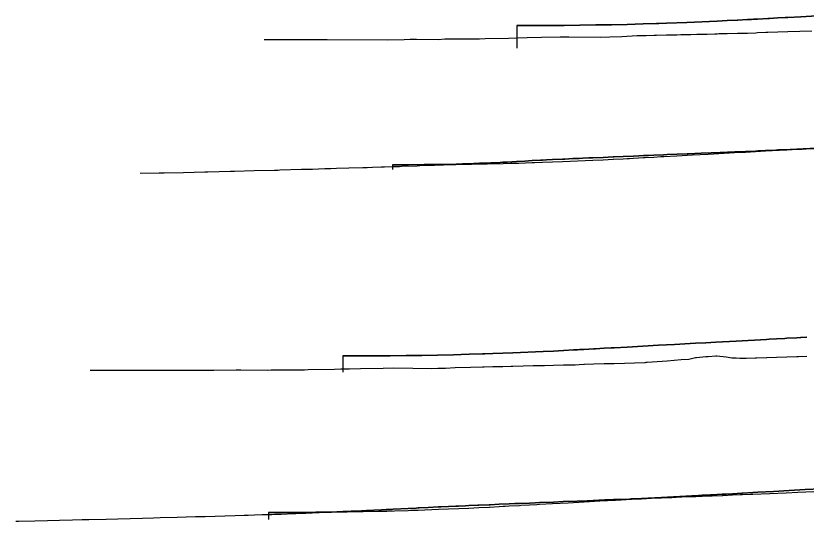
# Model space of a CAD drawing. Extents: x -70 to 701944, y -4 to 666871.
# Drawn here: x 694586 to 695087, y 666514 to 666834 of the extents above; entities that cross this region are included whole.
import ezdxf

# ---------------------------------------------------------------- set-up
doc = ezdxf.new("R2010")
doc.units = 0
for name, color, linetype in [('R_Fin Surface', 7, 'Continuous'), ('R_No Plot', 7, 'Continuous'), ('T_Notes', 7, 'Continuous')]:
    doc.layers.add(name, color=color, linetype=linetype)

msp = doc.modelspace()

# ---------------------------------------------------------------- linework, layer by layer
at = {"layer": 'R_Fin Surface'}
for points in [[(694903.54, 666827.73), (694913.54, 666827.72), (694923.54, 666827.76), (694933.54, 666827.83), (694943.54, 666827.95), (694953.54, 666828.1), (694963.54, 666828.29), (694973.54, 666828.51), (694978.54, 666828.64), (694983.54, 666828.78), (694992.03, 666829.04), (694992.03, 666829.04), (694993.54, 666829.09), (694993.54, 666829.09), (694993.55, 666829.09), (694998.44, 666829.25), (694998.44, 666829.25), (695011.26, 666829.72), (695011.26, 666829.72), (695030.5, 666830.55), (695030.5, 666830.55), (695036.91, 666830.85), (695043.32, 666831.18), (695043.32, 666831.18), (695043.54, 666831.19), (695049.73, 666831.51), (695049.73, 666831.51), (695052.26, 666831.65), (695053.54, 666831.72), (695053.54, 666831.72), (695053.55, 666831.72), (695056.14, 666831.86), (695062.55, 666832.22), (695062.55, 666832.22), (695063.54, 666832.27), (695063.55, 666832.27), (695068.96, 666832.57), (695073.54, 666832.82), (695075.37, 666832.92), (695083.54, 666833.37), (695093.54, 666833.92)], [(694824.87, 666739.54), (694834.87, 666739.54), (694844.87, 666739.58), (694854.87, 666739.65), (694864.87, 666739.76), (694874.87, 666739.91), (694884.87, 666740.1), (694894.87, 666740.33), (694899.87, 666740.46), (694904.87, 666740.6), (694913.35, 666740.85), (694913.35, 666740.85), (694914.86, 666740.9), (694914.87, 666740.9), (694914.87, 666740.9), (694919.76, 666741.07), (694919.76, 666741.07), (694932.59, 666741.54), (694932.59, 666741.54), (694951.82, 666742.36), (694951.82, 666742.36), (694958.23, 666742.67), (694964.64, 666742.99), (694964.64, 666742.99), (694964.87, 666743), (694971.05, 666743.33), (694971.05, 666743.33), (694973.59, 666743.47), (694974.86, 666743.54), (694974.87, 666743.54), (694974.87, 666743.54), (694977.46, 666743.68), (694983.87, 666744.04), (694983.87, 666744.04), (694984.87, 666744.09), (694984.87, 666744.09), (694990.28, 666744.39), (694994.87, 666744.64), (694996.69, 666744.74), (695004.87, 666745.19), (695014.87, 666745.74), (695024.87, 666746.29), (695034.87, 666746.84), (695044.87, 666747.39), (695048.35, 666747.58), (695048.35, 666747.58), (695054.76, 666747.93), (695054.76, 666747.93), (695054.87, 666747.94), (695061.17, 666748.29), (695061.17, 666748.29), (695073.99, 666748.99), (695073.99, 666748.99), (695093.22, 666750.05)], [(694793.39, 666618.29), (694803.39, 666618.29), (694813.39, 666618.33), (694823.39, 666618.4), (694833.39, 666618.51), (694843.39, 666618.66), (694853.39, 666618.85), (694863.39, 666619.08), (694868.39, 666619.21), (694873.39, 666619.35), (694881.88, 666619.6), (694881.88, 666619.6), (694883.39, 666619.65), (694883.39, 666619.65), (694883.4, 666619.65), (694888.29, 666619.82), (694888.29, 666619.82), (694901.11, 666620.29), (694901.11, 666620.29), (694920.34, 666621.11), (694920.34, 666621.11), (694926.75, 666621.42), (694933.17, 666621.74), (694933.17, 666621.74), (694933.39, 666621.75), (694939.58, 666622.08), (694939.58, 666622.08), (694942.11, 666622.22), (694943.39, 666622.29), (694943.39, 666622.29), (694943.4, 666622.29), (694945.99, 666622.43), (694952.4, 666622.79), (694952.4, 666622.79), (694953.39, 666622.84), (694953.4, 666622.84), (694958.81, 666623.14), (694963.39, 666623.39), (694965.22, 666623.49), (694973.39, 666623.94), (694983.39, 666624.49), (694993.39, 666625.04), (695003.39, 666625.59), (695013.39, 666626.14), (695016.88, 666626.33), (695016.88, 666626.33), (695023.29, 666626.68), (695023.29, 666626.68), (695023.39, 666626.69), (695029.7, 666627.04), (695029.7, 666627.04), (695042.52, 666627.74), (695042.52, 666627.74), (695061.75, 666628.8), (695061.75, 666628.8), (695063.39, 666628.89), (695063.4, 666628.89), (695068.16, 666629.15), (695073.39, 666629.44), (695073.39, 666629.44), (695073.39, 666629.44), (695074.57, 666629.5), (695080.98, 666629.86), (695080.98, 666629.86), (695083.39, 666629.99), (695083.39, 666629.99), (695083.4, 666629.99), (695087.39, 666630.21)], [(694746.19, 666519.09), (694756.19, 666519.09), (694766.19, 666519.12), (694776.19, 666519.2), (694786.19, 666519.31), (694796.19, 666519.46), (694806.19, 666519.65), (694816.19, 666519.88), (694821.19, 666520.01), (694826.19, 666520.14), (694834.68, 666520.4), (694834.68, 666520.4), (694836.19, 666520.45), (694836.19, 666520.45), (694836.19, 666520.45), (694841.09, 666520.61), (694841.09, 666520.61), (694853.91, 666521.08), (694853.91, 666521.08), (694873.14, 666521.91), (694873.14, 666521.91), (694879.55, 666522.22), (694885.96, 666522.54), (694885.96, 666522.54), (694886.19, 666522.55), (694892.37, 666522.88), (694892.37, 666522.88), (694894.91, 666523.01), (694896.19, 666523.09), (694896.19, 666523.09), (694896.19, 666523.09), (694898.78, 666523.23), (694905.19, 666523.58), (694905.19, 666523.58), (694906.19, 666523.64), (694906.19, 666523.64), (694911.6, 666523.93), (694916.19, 666524.19), (694918.01, 666524.29), (694926.19, 666524.74), (694936.19, 666525.29), (694946.19, 666525.84), (694956.19, 666526.39), (694966.19, 666526.94), (694969.67, 666527.13), (694969.67, 666527.13), (694976.08, 666527.48), (694976.08, 666527.48), (694976.19, 666527.49), (694982.49, 666527.83), (694982.49, 666527.83), (694995.31, 666528.54), (694995.31, 666528.54), (695014.54, 666529.59), (695014.54, 666529.59), (695016.19, 666529.69), (695016.19, 666529.69), (695020.95, 666529.95), (695026.18, 666530.24), (695026.19, 666530.24), (695026.19, 666530.24), (695027.36, 666530.3), (695033.77, 666530.65), (695033.77, 666530.65), (695036.18, 666530.79), (695036.19, 666530.79), (695036.19, 666530.79), (695040.18, 666531), (695046.19, 666531.34), (695046.19, 666531.34), (695046.59, 666531.36), (695046.59, 666531.36), (695053, 666531.71), (695053, 666531.71), (695056.19, 666531.89), (695066.19, 666532.44), (695076.19, 666532.99), (695086.19, 666533.54), (695096.19, 666534.09)]]:
    msp.add_lwpolyline(points, dxfattribs=at)
at = {"layer": 'R_No Plot'}
for points in [[(694743.54, 666818.99), (694775.98, 666818.95), (694778.33, 666818.88), (694779.38, 666818.96), (694781.37, 666818.9), (694783.38, 666818.88), (694821.35, 666818.75), (694832.13, 666818.91), (694836.02, 666819.02), (694840.12, 666819.06), (694853.91, 666818.9), (694858.07, 666819.25), (694861.47, 666819.3), (694875.77, 666819.24), (694879.86, 666819.38), (694883.47, 666819.51), (694898.27, 666819.72), (694903.32, 666819.96), (694910.19, 666820.11), (694919.25, 666820.31), (694931.1, 666820.52), (694936.62, 666820.61), (694956.4, 666820.39), (694962.44, 666820.54), (694970.08, 666820.73), (694979.79, 666821.4), (694985.48, 666821.53), (694990.52, 666821.64), (694992.03, 666821.67), (694998.44, 666821.8), (695004.85, 666821.94), (695007.42, 666822), (695008.73, 666822.03), (695011.26, 666822.09), (695013.8, 666822.14), (695017.67, 666822.23), (695024.09, 666822.38), (695028.96, 666822.5), (695030.5, 666822.55), (695031.84, 666822.6), (695036.91, 666822.7), (695043.32, 666822.83), (695049.73, 666822.97), (695049.78, 666822.97), (695054.93, 666823.21), (695056.14, 666823.27), (695061.41, 666823.52), (695062.55, 666823.56), (695068.96, 666823.76), (695075.17, 666823.96), (695075.37, 666823.97), (695090.4, 666824.43)], [(694664.87, 666734.07), (694677.09, 666734.35), (694680.13, 666734.42), (694692.41, 666734.68), (694706.03, 666735.04), (694707.06, 666735.07), (694707.74, 666735.09), (694722.23, 666735.44), (694724.69, 666735.51), (694737.25, 666735.81), (694750.03, 666736.11), (694752.22, 666736.17), (694753.47, 666736.2), (694767.2, 666736.61), (694774.15, 666736.79), (694777.84, 666736.91), (694782.01, 666737.06), (694785.78, 666737.14), (694789.25, 666737.25), (694797.2, 666737.53), (694805.95, 666737.74), (694808.82, 666737.82), (694812.12, 666737.95), (694817.6, 666738.1), (694819.73, 666738.16), (694827.13, 666738.4), (694829.23, 666738.46), (694830.7, 666738.5), (694840.36, 666738.86), (694842.17, 666738.94), (694850.22, 666739.2), (694851.42, 666739.25), (694857.15, 666739.5), (694865.13, 666739.8), (694866.44, 666739.86), (694869.18, 666739.98), (694872.14, 666740.11), (694876.36, 666740.28), (694879.88, 666740.41), (694881.51, 666740.49), (694882.9, 666740.55), (694887.13, 666740.76), (694893.02, 666741.01), (694894.76, 666741.1), (694895.91, 666741.14), (694896.61, 666741.19), (694897.47, 666741.23), (694903.35, 666741.54), (694908.72, 666741.84), (694913.35, 666742.1), (694918.52, 666742.38), (694919.76, 666742.44), (694922.35, 666742.56), (694926.18, 666742.75), (694932.59, 666743.07), (694934.08, 666743.14), (694936.46, 666743.25), (694939, 666743.36), (694943.13, 666743.55), (694945.41, 666743.65), (694949.12, 666743.81), (694949.65, 666743.83), (694950.31, 666743.86), (694951.82, 666743.92), (694958.23, 666744.19), (694964.64, 666744.46), (694965.25, 666744.49), (694970.95, 666744.74), (694971.05, 666744.74), (694977.46, 666745.01), (694980.84, 666745.16), (694983.87, 666745.28), (694986.94, 666745.4), (694990.28, 666745.54), (694996.44, 666745.8), (694996.69, 666745.81), (694998.73, 666745.9), (695011.51, 666746.44), (695011.62, 666746.45), (695012.14, 666746.47), (695020.41, 666746.79), (695026.6, 666747.01), (695032.3, 666747.23), (695041.68, 666747.65), (695048.35, 666747.91), (695050.12, 666747.98), (695054.76, 666748.18), (695056.43, 666748.25), (695056.43, 666748.25), (695061.17, 666748.48), (695067.58, 666748.78), (695068.24, 666748.81), (695068.24, 666748.81), (695069.27, 666748.86), (695070.9, 666748.92), (695070.91, 666748.92), (695073.99, 666749.03), (695074.71, 666749.05), (695078.1, 666749.2), (695080.4, 666749.3), (695084.31, 666749.46), (695086.81, 666749.57), (695092.12, 666749.79)], [(694633.39, 666609.33), (694654.62, 666609.3), (694668.24, 666609.27), (694685.8, 666609.29), (694711.62, 666609.21), (694725.87, 666609.41), (694727.29, 666609.46), (694728.8, 666609.47), (694745.59, 666609.27), (694747.93, 666609.47), (694749.83, 666609.5), (694766.33, 666609.43), (694769.05, 666609.52), (694771.45, 666609.61), (694788.15, 666609.84), (694792.11, 666610.03), (694797.49, 666610.15), (694804.6, 666610.31), (694819, 666610.56), (694825.72, 666610.68), (694849.79, 666610.41), (694853.57, 666610.5), (694858.37, 666610.62), (694864.47, 666611.04), (694874.22, 666611.26), (694881.88, 666611.44), (694882.82, 666611.46), (694888.29, 666611.57), (694894.36, 666611.7), (694894.7, 666611.71), (694899.98, 666611.85), (694901.11, 666611.87), (694907.52, 666612.02), (694913.93, 666612.17), (694918.36, 666612.28), (694919.03, 666612.3), (694920.34, 666612.32), (694921.19, 666612.34), (694926.75, 666612.45), (694933.17, 666612.58), (694939.58, 666612.73), (694940.47, 666612.75), (694943.17, 666612.87), (694945.99, 666613), (694946.56, 666613.03), (694952.4, 666613.21), (694958.81, 666613.41), (694964.56, 666613.6), (694965.22, 666613.62), (694984.64, 666614.23), (694985.14, 666614.25), (694985.47, 666614.26), (694986.19, 666614.34), (694998.74, 666615.19), (695007.74, 666615.99), (695012.57, 666616.35), (695016.88, 666617.29), (695017.51, 666617.42), (695023.29, 666617.89), (695024.84, 666618.02), (695029.7, 666618.41), (695030.33, 666618.45), (695036.11, 666617.67), (695039.85, 666617.16), (695042.52, 666617.04), (695044.85, 666616.93), (695048.93, 666616.97), (695054.61, 666617.03), (695055.34, 666617.05), (695061.75, 666617.26), (695061.86, 666617.27), (695068.01, 666617.46), (695068.16, 666617.47), (695074.57, 666617.72), (695080.98, 666617.97), (695082.09, 666618.01), (695087.22, 666618.2)], [(694586.19, 666513.55), (694588.04, 666513.58), (694598.32, 666513.82), (694606.33, 666514.01), (694613.77, 666514.17), (694622.01, 666514.39), (694628.28, 666514.55), (694632.41, 666514.66), (694643.52, 666514.93), (694650.84, 666515.12), (694658.56, 666515.31), (694666.42, 666515.49), (694673.51, 666515.67), (694677.57, 666515.79), (694688.48, 666516.11), (694694.01, 666516.25), (694699.95, 666516.45), (694703.17, 666516.57), (694706.08, 666516.63), (694712.43, 666516.83), (694718.5, 666517.04), (694725.19, 666517.2), (694730.91, 666517.36), (694733.36, 666517.46), (694737.42, 666517.57), (694742.29, 666517.71), (694748.36, 666517.9), (694750.08, 666517.95), (694754.3, 666518.09), (694762.04, 666518.38), (694763.49, 666518.44), (694769.94, 666518.65), (694773.86, 666518.81), (694778.46, 666519.01), (694784.86, 666519.25), (694789.57, 666519.47), (694793.45, 666519.65), (694798.72, 666519.85), (694805.1, 666520.15), (694808.44, 666520.29), (694812.98, 666520.51), (694817.85, 666520.69), (694820.83, 666520.88), (694824.51, 666521.05), (694824.68, 666521.06), (694825.17, 666521.09), (694834.68, 666521.61), (694839.86, 666521.88), (694841.09, 666521.95), (694841.76, 666521.98), (694847.5, 666522.26), (694853.91, 666522.58), (694855.46, 666522.66), (694860.32, 666522.87), (694865.01, 666523.07), (694866.73, 666523.15), (694871.04, 666523.35), (694873.14, 666523.44), (694878.78, 666523.68), (694879.55, 666523.71), (694885.96, 666523.98), (694886.7, 666524.01), (694892.37, 666524.26), (694898.78, 666524.55), (694902.3, 666524.7), (694902.3, 666524.7), (694902.31, 666524.7), (694902.31, 666524.7), (694905.19, 666524.81), (694911.6, 666525.07), (694915.18, 666525.21), (694917.95, 666525.32), (694917.95, 666525.32), (694918.01, 666525.32), (694926.82, 666525.68), (694933.02, 666525.95), (694941.72, 666526.25), (694948.12, 666526.5), (694948.12, 666526.5), (694959.38, 666527), (694963.21, 666527.14), (694963.21, 666527.14), (694964.76, 666527.2), (694964.76, 666527.2), (694968.32, 666527.3), (694969.67, 666527.36), (694970.74, 666527.4), (694975.02, 666527.61), (694976.08, 666527.65), (694979.82, 666527.79), (694982.49, 666527.89), (694985.54, 666528.02), (694988.9, 666528.15), (694992.34, 666528.29), (694995.31, 666528.41), (695000.56, 666528.62), (695001.72, 666528.66), (695004.62, 666528.76), (695008.13, 666528.9), (695014.54, 666529.16), (695017.06, 666529.26), (695020.95, 666529.41), (695025.75, 666529.59), (695027.36, 666529.65), (695033.77, 666529.93), (695034.19, 666529.94), (695040.18, 666530.18), (695045.13, 666530.38), (695046.59, 666530.44), (695051.61, 666530.67), (695053, 666530.72), (695063.81, 666531.16), (695074.24, 666531.63), (695081.54, 666531.99), (695091.74, 666532.45)]]:
    msp.add_lwpolyline(points, dxfattribs=at)
at = {"layer": 'T_Notes'}
for p, q in [((694903.54, 666827.73), (694903.54, 666813.47)), ((694903.54, 666827.73), (694903.54, 666819.96)), ((694824.87, 666739.54), (694824.87, 666736.54)), ((694824.87, 666739.54), (694824.87, 666738.33)), ((694793.39, 666618.29), (694793.39, 666607.94)), ((694793.39, 666618.29), (694793.39, 666610.06)), ((694746.19, 666519.09), (694746.19, 666514.7)), ((694746.19, 666519.09), (694746.19, 666517.84))]:
    msp.add_line(p, q, dxfattribs=at)
for points in [[(695093.54, 666833.92), (695083.54, 666833.37), (695075.37, 666832.92), (695073.54, 666832.82), (695068.96, 666832.57), (695063.54, 666832.27), (695062.55, 666832.22), (695056.14, 666831.86), (695053.54, 666831.72), (695052.26, 666831.65), (695049.73, 666831.51), (695043.54, 666831.19), (695043.32, 666831.18), (695036.91, 666830.85), (695030.5, 666830.55), (695011.26, 666829.72), (694998.44, 666829.25), (694993.54, 666829.09), (694992.03, 666829.04), (694983.54, 666828.78), (694978.54, 666828.64), (694973.54, 666828.51), (694963.54, 666828.29), (694953.54, 666828.1), (694943.54, 666827.95), (694933.54, 666827.83), (694923.54, 666827.76), (694913.54, 666827.72), (694903.54, 666827.73)], [(694903.54, 666819.96), (694910.19, 666820.11), (694919.25, 666820.31), (694931.1, 666820.52), (694936.62, 666820.61), (694956.4, 666820.39), (694962.44, 666820.54), (694970.08, 666820.73), (694979.79, 666821.4), (694985.48, 666821.53), (694990.52, 666821.64), (694992.03, 666821.67), (694998.44, 666821.8), (695004.85, 666821.94), (695007.42, 666822), (695008.73, 666822.03), (695011.26, 666822.09), (695013.8, 666822.14), (695017.67, 666822.23), (695024.09, 666822.38), (695028.96, 666822.5), (695030.5, 666822.55), (695031.84, 666822.6), (695036.91, 666822.7), (695043.32, 666822.83), (695049.73, 666822.97), (695049.78, 666822.97), (695054.93, 666823.21), (695056.14, 666823.27), (695061.41, 666823.52), (695062.55, 666823.56), (695068.96, 666823.76), (695075.17, 666823.96), (695075.37, 666823.97), (695090.4, 666824.43)], [(695093.22, 666750.05), (695076.74, 666749.14)], [(695076.74, 666749.14), (695078.1, 666749.2), (695080.4, 666749.3), (695084.31, 666749.46), (695086.81, 666749.57), (695092.12, 666749.79)], [(694864.03, 666739.75), (694864.87, 666739.76), (694874.87, 666739.91), (694884.87, 666740.1), (694894.87, 666740.33), (694899.87, 666740.46), (694904.87, 666740.6), (694913.35, 666740.85), (694914.86, 666740.9), (694919.76, 666741.07), (694932.59, 666741.54), (694951.82, 666742.36), (694958.23, 666742.67), (694964.64, 666742.99), (694964.87, 666743), (694971.05, 666743.33), (694973.59, 666743.47), (694974.86, 666743.54), (694977.46, 666743.68), (694983.87, 666744.04), (694984.87, 666744.09), (694990.28, 666744.39), (694994.87, 666744.64), (694996.69, 666744.74), (695004.87, 666745.19), (695014.87, 666745.74), (695024.87, 666746.29), (695034.87, 666746.84), (695044.87, 666747.39), (695048.35, 666747.58), (695054.76, 666747.93), (695054.87, 666747.94), (695061.17, 666748.29), (695073.99, 666748.99), (695076.74, 666749.14)], [(695073.99, 666749.03), (695070.9, 666748.92), (695069.27, 666748.86), (695068.24, 666748.81), (695067.58, 666748.78), (695061.17, 666748.48), (695056.43, 666748.25), (695054.76, 666748.18), (695050.12, 666747.98), (695048.35, 666747.91), (695041.68, 666747.65), (695032.3, 666747.23), (695026.6, 666747.01), (695020.41, 666746.79), (695012.14, 666746.47), (695011.62, 666746.45), (695011.51, 666746.44), (694998.73, 666745.9), (694996.69, 666745.81), (694996.44, 666745.8), (694990.28, 666745.54), (694986.94, 666745.4), (694983.87, 666745.28), (694980.84, 666745.16), (694977.46, 666745.01), (694971.05, 666744.74), (694970.95, 666744.74), (694965.25, 666744.49), (694964.64, 666744.46), (694958.23, 666744.19), (694951.82, 666743.92), (694950.31, 666743.86), (694949.65, 666743.83), (694949.12, 666743.81), (694945.41, 666743.65), (694943.13, 666743.55), (694939, 666743.36), (694936.46, 666743.25), (694934.08, 666743.14), (694932.59, 666743.07), (694926.18, 666742.75), (694922.35, 666742.56), (694919.76, 666742.44), (694918.52, 666742.38), (694913.35, 666742.1), (694908.72, 666741.84), (694903.35, 666741.54), (694897.47, 666741.23), (694896.61, 666741.19), (694895.91, 666741.14), (694894.76, 666741.1), (694893.02, 666741.01), (694887.13, 666740.76), (694882.9, 666740.55), (694881.51, 666740.49), (694879.88, 666740.41), (694876.36, 666740.28), (694872.14, 666740.11), (694869.18, 666739.98), (694866.44, 666739.86), (694865.13, 666739.8), (694864.03, 666739.75)], [(695076.74, 666749.14), (695074.71, 666749.05), (695073.99, 666749.03)], [(694824.87, 666738.33), (694827.13, 666738.4), (694829.23, 666738.46), (694830.7, 666738.5), (694840.36, 666738.86), (694842.17, 666738.94), (694850.22, 666739.2), (694851.42, 666739.25), (694857.15, 666739.5), (694864.03, 666739.75)], [(694864.03, 666739.75), (694854.87, 666739.65), (694844.87, 666739.58), (694834.87, 666739.54), (694824.87, 666739.54)], [(695087.39, 666630.21), (695083.39, 666629.99), (695080.98, 666629.86), (695074.57, 666629.5), (695073.39, 666629.44), (695068.16, 666629.15), (695063.39, 666628.89), (695061.75, 666628.8), (695042.52, 666627.74), (695029.7, 666627.04), (695023.39, 666626.69), (695023.29, 666626.68), (695016.88, 666626.33), (695013.39, 666626.14), (695003.39, 666625.59), (694993.39, 666625.04), (694983.39, 666624.49), (694973.39, 666623.94), (694965.22, 666623.49), (694963.39, 666623.39), (694958.81, 666623.14), (694953.39, 666622.84), (694952.4, 666622.79), (694945.99, 666622.43), (694943.39, 666622.29), (694942.11, 666622.22), (694939.58, 666622.08), (694933.39, 666621.75), (694933.17, 666621.74), (694926.75, 666621.42), (694920.34, 666621.11), (694901.11, 666620.29), (694888.29, 666619.82), (694883.39, 666619.65), (694881.88, 666619.6), (694873.39, 666619.35), (694868.39, 666619.21), (694863.39, 666619.08), (694853.39, 666618.85), (694843.39, 666618.66), (694833.39, 666618.51), (694823.39, 666618.4), (694813.39, 666618.33), (694803.39, 666618.29), (694793.39, 666618.29)], [(694793.39, 666610.06), (694797.49, 666610.15), (694804.6, 666610.31), (694819, 666610.56), (694825.72, 666610.68), (694849.79, 666610.41), (694853.57, 666610.5), (694858.37, 666610.62), (694864.47, 666611.04), (694874.22, 666611.26), (694881.88, 666611.44), (694882.82, 666611.46), (694888.29, 666611.57), (694894.36, 666611.7), (694894.7, 666611.71), (694899.98, 666611.85), (694901.11, 666611.87), (694907.52, 666612.02), (694913.93, 666612.17), (694918.36, 666612.28), (694919.03, 666612.3), (694920.34, 666612.32), (694921.19, 666612.34), (694926.75, 666612.45), (694933.17, 666612.58), (694939.58, 666612.73), (694940.47, 666612.75), (694943.17, 666612.87), (694945.99, 666613), (694946.56, 666613.03), (694952.4, 666613.21), (694958.81, 666613.41), (694964.56, 666613.6), (694965.22, 666613.62), (694984.64, 666614.23), (694985.14, 666614.25), (694985.47, 666614.26), (694986.19, 666614.34), (694998.74, 666615.19), (695007.74, 666615.99), (695012.57, 666616.35), (695016.88, 666617.29), (695017.51, 666617.42), (695023.29, 666617.89), (695024.84, 666618.02), (695029.7, 666618.41), (695030.33, 666618.45), (695036.11, 666617.67), (695039.85, 666617.16), (695042.52, 666617.04), (695044.85, 666616.93), (695048.93, 666616.97), (695054.61, 666617.03), (695055.34, 666617.05), (695061.75, 666617.26), (695061.86, 666617.27), (695068.01, 666617.46), (695068.16, 666617.47), (695074.57, 666617.72), (695080.98, 666617.97), (695082.09, 666618.01), (695087.22, 666618.2)], [(695096.19, 666534.09), (695086.19, 666533.54), (695076.19, 666532.99), (695066.19, 666532.44), (695056.19, 666531.89), (695053, 666531.71), (695046.59, 666531.36), (695046.19, 666531.34), (695040.18, 666531), (695036.18, 666530.79), (695033.77, 666530.65), (695027.36, 666530.3), (695026.18, 666530.24), (695020.95, 666529.95), (695016.19, 666529.69), (695014.54, 666529.59), (694995.31, 666528.54), (694986.54, 666528.05)], [(694986.54, 666528.05), (694988.9, 666528.15), (694992.34, 666528.29), (694995.31, 666528.41), (695000.56, 666528.62), (695001.72, 666528.66), (695004.62, 666528.76), (695008.13, 666528.9), (695014.54, 666529.16), (695017.06, 666529.26), (695020.95, 666529.41), (695025.75, 666529.59), (695027.36, 666529.65), (695033.77, 666529.93), (695034.19, 666529.94), (695040.18, 666530.18), (695045.13, 666530.38), (695046.59, 666530.44), (695051.61, 666530.67), (695053, 666530.72), (695063.81, 666531.16), (695074.24, 666531.63), (695081.54, 666531.99), (695091.74, 666532.45)], [(694786.2, 666519.31), (694796.19, 666519.46), (694806.19, 666519.65), (694816.19, 666519.88), (694821.19, 666520.01), (694826.19, 666520.14), (694834.68, 666520.4), (694836.19, 666520.45), (694841.09, 666520.61), (694853.91, 666521.08), (694873.14, 666521.91), (694879.55, 666522.22), (694885.96, 666522.54), (694886.19, 666522.55), (694892.37, 666522.88), (694894.91, 666523.01), (694896.19, 666523.09), (694898.78, 666523.23), (694905.19, 666523.58), (694906.19, 666523.64), (694911.6, 666523.93), (694916.19, 666524.19), (694918.01, 666524.29), (694926.19, 666524.74), (694936.19, 666525.29), (694946.19, 666525.84), (694956.19, 666526.39), (694966.19, 666526.94), (694969.67, 666527.13), (694976.08, 666527.48), (694976.19, 666527.49), (694982.49, 666527.83), (694986.54, 666528.05)], [(694982.49, 666527.89), (694979.82, 666527.79), (694976.08, 666527.65), (694975.02, 666527.61), (694970.74, 666527.4), (694969.67, 666527.36), (694968.32, 666527.3), (694964.76, 666527.2), (694963.21, 666527.14), (694959.38, 666527), (694948.12, 666526.5), (694941.72, 666526.25), (694933.02, 666525.95), (694926.82, 666525.68), (694918.01, 666525.32), (694917.95, 666525.32), (694915.18, 666525.21), (694911.6, 666525.07), (694905.19, 666524.81), (694902.31, 666524.7), (694902.3, 666524.7), (694898.78, 666524.55), (694892.37, 666524.26), (694886.7, 666524.01), (694885.96, 666523.98), (694879.55, 666523.71), (694878.78, 666523.68), (694873.14, 666523.44), (694871.04, 666523.35), (694866.73, 666523.15), (694865.01, 666523.07), (694860.32, 666522.87), (694855.46, 666522.66), (694853.91, 666522.58), (694847.5, 666522.26), (694841.76, 666521.98), (694841.09, 666521.95), (694839.86, 666521.88), (694834.68, 666521.61), (694825.17, 666521.09), (694824.68, 666521.06), (694824.51, 666521.05), (694820.83, 666520.88), (694817.85, 666520.69), (694812.98, 666520.51), (694808.44, 666520.29), (694805.1, 666520.15), (694798.72, 666519.85), (694793.45, 666519.65), (694789.57, 666519.47), (694786.2, 666519.31)], [(694986.54, 666528.05), (694985.54, 666528.02), (694982.49, 666527.89)], [(694746.19, 666517.84), (694748.36, 666517.9), (694750.08, 666517.95), (694754.3, 666518.09), (694762.04, 666518.38), (694763.49, 666518.44), (694769.94, 666518.65), (694773.86, 666518.81), (694778.46, 666519.01), (694784.86, 666519.25), (694786.19, 666519.31)], [(694786.19, 666519.31), (694776.19, 666519.2), (694766.19, 666519.12), (694756.19, 666519.09), (694746.19, 666519.09)], [(694786.19, 666519.31), (694786.19, 666519.31)]]:
    msp.add_lwpolyline(points, dxfattribs=at)

doc.saveas('drawing.dxf')
